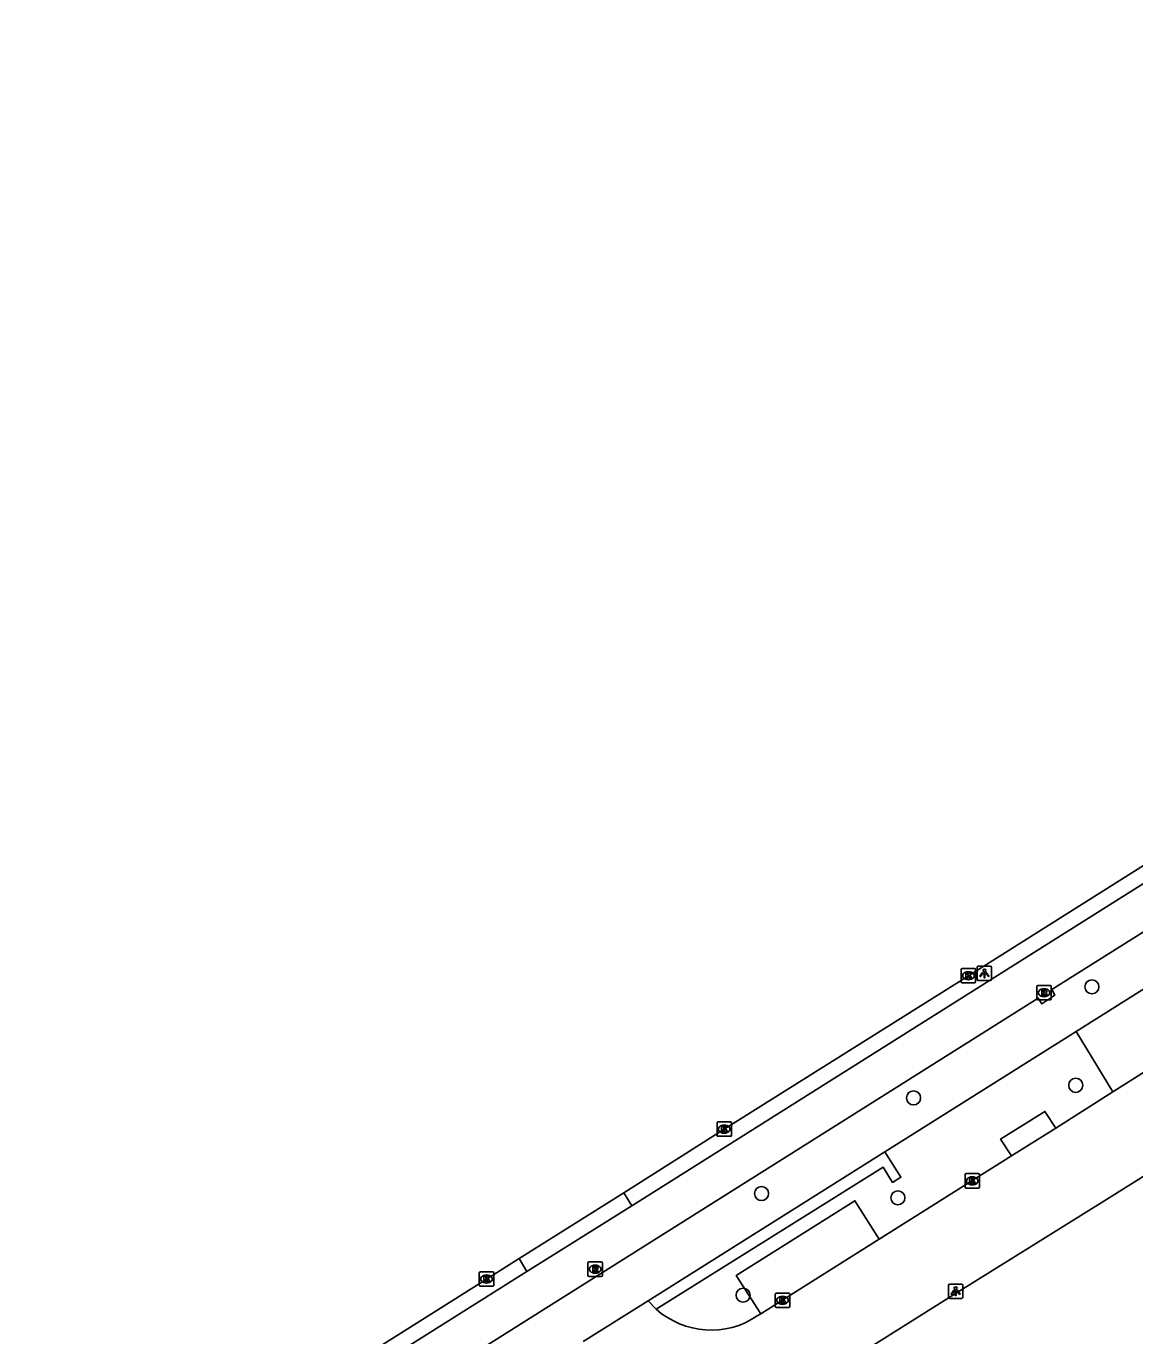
# Model space of a CAD drawing. Extents: x 159353 to 160616, y 385893 to 387321.
# Drawn here: x 159675.8 to 159752.9, y 387072.4 to 387163.4 of the extents above; entities that cross this region are included whole.
import ezdxf

# ---------------------------------------------------------------- set-up
doc = ezdxf.new("R2010")
doc.units = 0
for name, color, linetype in [('IMGEO_Boom', 7, 'Continuous'), ('IMGEO_Fietspad_gesloten', 7, 'Continuous'), ('IMGEO_Groenvoorziening', 7, 'Continuous'), ('IMGEO_Haag', 7, 'Continuous'), ('IMGEO_Kolk', 7, 'Continuous'), ('IMGEO_Lichtpunt', 7, 'Continuous'), ('IMGEO_Parkeervlak_open', 7, 'Continuous'), ('IMGEO_Rijbaan_lokaal_gesloten', 7, 'Continuous'), ('IMGEO_Rijbaan_lokaal_open', 7, 'Continuous'), ('IMGEO_Rioolput', 7, 'Continuous'), ('IMGEO_Voetpad_open', 7, 'Continuous')]:
    doc.layers.add(name, color=color, linetype=linetype)

msp = doc.modelspace()

# ---------------------------------------------------------------- linework, layer by layer
at = {"layer": 'IMGEO_Boom'}
for centre in [(159749.903, 387096.673), (159748.775, 387089.83), (159737.508, 387088.951), (159726.943, 387082.305), (159736.42, 387082.011), (159725.658, 387075.247)]:
    msp.add_circle(centre, 0.489, dxfattribs=at)
at = {"layer": 'IMGEO_Fietspad_gesloten'}
for points in [[(159853.667, 387163.427), (159834.626, 387151.467), (159819.155, 387141.758), (159809.613, 387135.77), (159747.125, 387096.481), (159747.335, 387096.101), (159746.414, 387095.485), (159746.167, 387095.891), (159712.129, 387074.462), (159677.819, 387052.824)], [(159755.539, 387105.146), (159717.933, 387081.457)], [(159717.933, 387081.457), (159710.635, 387076.891)], [(159710.635, 387076.891), (159676.358, 387055.294)]]:
    msp.add_lwpolyline(points, dxfattribs=at)
at = {"layer": 'IMGEO_Groenvoorziening'}
msp.add_lwpolyline([(159748.808, 387093.56), (159751.352, 387089.367)], dxfattribs=at)
at = {"layer": 'IMGEO_Haag'}
msp.add_lwpolyline([(159719.624, 387074.268), (159735.393, 387084.14), (159736.054, 387083.084), (159736.625, 387083.441), (159735.514, 387085.215)], dxfattribs=at)
at = {"layer": 'IMGEO_Kolk'}
for p, q in [((159740.82, 387097.02), (159740.82, 387097.872)), ((159740.895, 387097.946), (159741.747, 387097.946)), ((159741.308, 387097.726), (159741.333, 387097.726)), ((159741.821, 387097.872), (159741.821, 387097.02)), ((159741.747, 387096.946), (159740.895, 387096.946)), ((159741.331, 387097.166), (159741.306, 387097.166)), ((159723.849, 387086.358), (159723.849, 387087.21)), ((159723.924, 387087.284), (159724.776, 387087.284)), ((159724.337, 387087.064), (159724.362, 387087.064)), ((159724.85, 387087.21), (159724.85, 387086.358)), ((159724.776, 387086.284), (159723.924, 387086.284)), ((159724.36, 387086.504), (159724.335, 387086.504)), ((159741.084, 387082.765), (159741.084, 387083.617)), ((159741.159, 387083.691), (159742.011, 387083.691)), ((159741.572, 387083.471), (159741.597, 387083.471)), ((159742.085, 387083.617), (159742.085, 387082.765)), ((159742.011, 387082.691), (159741.159, 387082.691)), ((159741.595, 387082.911), (159741.57, 387082.911)), ((159707.332, 387075.942), (159707.332, 387076.794)), ((159707.407, 387076.868), (159708.259, 387076.868)), ((159708.333, 387076.794), (159708.333, 387075.942)), ((159708.259, 387075.868), (159707.407, 387075.868)), ((159707.843, 387076.088), (159707.818, 387076.088)), ((159707.82, 387076.648), (159707.845, 387076.648)), ((159727.901, 387074.466), (159727.901, 387075.318)), ((159727.976, 387075.392), (159728.828, 387075.392)), ((159728.389, 387075.172), (159728.414, 387075.172)), ((159728.902, 387075.318), (159728.902, 387074.466)), ((159728.828, 387074.392), (159727.976, 387074.392)), ((159728.412, 387074.612), (159728.387, 387074.612))]:
    msp.add_line(p, q, dxfattribs=at)
for points in [[(159740.82, 387097.02), (159740.82, 387097.872)], [(159740.895, 387097.946), (159741.747, 387097.946)], [(159741.821, 387097.872), (159741.821, 387097.02)], [(159741.747, 387096.946), (159740.895, 387096.946)], [(159741.141, 387097.646), (159741.264, 387097.646), (159741.264, 387097.495), (159741.394, 387097.646), (159741.558, 387097.646), (159741.412, 387097.495), (159741.565, 387097.246), (159741.413, 387097.246), (159741.328, 387097.41), (159741.264, 387097.343), (159741.264, 387097.246), (159741.141, 387097.246), (159741.141, 387097.646)], [(159723.849, 387086.358), (159723.849, 387087.21)], [(159723.924, 387087.284), (159724.776, 387087.284)], [(159724.17, 387086.984), (159724.293, 387086.984), (159724.293, 387086.833), (159724.423, 387086.984), (159724.587, 387086.984), (159724.441, 387086.833), (159724.594, 387086.584), (159724.442, 387086.584), (159724.357, 387086.748), (159724.293, 387086.681), (159724.293, 387086.584), (159724.17, 387086.584), (159724.17, 387086.984)], [(159724.85, 387087.21), (159724.85, 387086.358)], [(159724.776, 387086.284), (159723.924, 387086.284)], [(159741.084, 387082.765), (159741.084, 387083.617)], [(159741.159, 387083.691), (159742.011, 387083.691)], [(159741.405, 387083.391), (159741.528, 387083.391), (159741.528, 387083.24), (159741.658, 387083.391), (159741.822, 387083.391), (159741.676, 387083.24), (159741.829, 387082.991), (159741.677, 387082.991), (159741.592, 387083.155), (159741.528, 387083.088), (159741.528, 387082.991), (159741.405, 387082.991), (159741.405, 387083.391)], [(159742.085, 387083.617), (159742.085, 387082.765)], [(159742.011, 387082.691), (159741.159, 387082.691)], [(159707.332, 387075.942), (159707.332, 387076.794)], [(159707.407, 387076.868), (159708.259, 387076.868)], [(159708.333, 387076.794), (159708.333, 387075.942)], [(159708.259, 387075.868), (159707.407, 387075.868)], [(159707.653, 387076.568), (159707.776, 387076.568), (159707.776, 387076.417), (159707.906, 387076.568), (159708.07, 387076.568), (159707.924, 387076.417), (159708.077, 387076.168), (159707.925, 387076.168), (159707.84, 387076.332), (159707.776, 387076.265), (159707.776, 387076.168), (159707.653, 387076.168), (159707.653, 387076.568)], [(159727.901, 387074.466), (159727.901, 387075.318)], [(159727.976, 387075.392), (159728.828, 387075.392)], [(159728.222, 387075.092), (159728.345, 387075.092), (159728.345, 387074.941), (159728.475, 387075.092), (159728.639, 387075.092), (159728.493, 387074.941), (159728.646, 387074.692), (159728.494, 387074.692), (159728.409, 387074.856), (159728.345, 387074.789), (159728.345, 387074.692), (159728.222, 387074.692), (159728.222, 387075.092)], [(159728.902, 387075.318), (159728.902, 387074.466)], [(159728.828, 387074.392), (159727.976, 387074.392)]]:
    msp.add_lwpolyline(points, dxfattribs=at)
for centre, start, end in [((159740.897, 387097.87), 91.55205, 178.44795), ((159740.897, 387097.87), 91.55205, 178.44795), ((159741.745, 387097.87), 1.55205, 88.44795), ((159741.745, 387097.87), 1.55205, 88.44795), ((159740.897, 387097.022), 181.55205, 268.44795), ((159740.897, 387097.022), 181.55205, 268.44795), ((159741.745, 387097.022), 271.55205, 358.44795), ((159741.745, 387097.022), 271.55205, 358.44795), ((159723.926, 387087.208), 91.55205, 178.44795), ((159723.926, 387087.208), 91.55205, 178.44795), ((159724.774, 387087.208), 1.55205, 88.44795), ((159724.774, 387087.208), 1.55205, 88.44795), ((159723.926, 387086.36), 181.55205, 268.44795), ((159723.926, 387086.36), 181.55205, 268.44795), ((159724.774, 387086.36), 271.55205, 358.44795), ((159724.774, 387086.36), 271.55205, 358.44795), ((159741.161, 387083.615), 91.55205, 178.44795), ((159741.161, 387083.615), 91.55205, 178.44795), ((159742.009, 387083.615), 1.55205, 88.44795), ((159742.009, 387083.615), 1.55205, 88.44795), ((159741.161, 387082.767), 181.55205, 268.44795), ((159741.161, 387082.767), 181.55205, 268.44795), ((159742.009, 387082.767), 271.55205, 358.44795), ((159742.009, 387082.767), 271.55205, 358.44795), ((159707.409, 387076.792), 91.55205, 178.44795), ((159707.409, 387076.792), 91.55205, 178.44795), ((159708.257, 387076.792), 1.55205, 88.44795), ((159708.257, 387076.792), 1.55205, 88.44795), ((159707.409, 387075.944), 181.55205, 268.44795), ((159707.409, 387075.944), 181.55205, 268.44795), ((159708.257, 387075.944), 271.55205, 358.44795), ((159708.257, 387075.944), 271.55205, 358.44795), ((159727.978, 387075.316), 91.55205, 178.44795), ((159727.978, 387075.316), 91.55205, 178.44795), ((159728.826, 387075.316), 1.55205, 88.44795), ((159728.826, 387075.316), 1.55205, 88.44795), ((159727.978, 387074.468), 181.55205, 268.44795), ((159727.978, 387074.468), 181.55205, 268.44795), ((159728.826, 387074.468), 271.55205, 358.44795), ((159728.826, 387074.468), 271.55205, 358.44795)]:
    msp.add_arc(centre, 0.0765, start, end, dxfattribs=at)
for centre, major_axis, ratio, start_param, end_param in [((159741.307, 387097.446), (-0.387, 0.002), 0.722429, 4.712389, 7.853982), ((159741.332, 387097.446), (-0.39, 0.002), 0.717154, 1.570796, 4.712389), ((159724.336, 387086.784), (-0.387, 0.002), 0.722429, 4.712389, 7.853982), ((159724.361, 387086.784), (-0.39, 0.002), 0.717154, 1.570796, 4.712389), ((159741.571, 387083.191), (-0.387, 0.002), 0.722429, 4.712389, 7.853982), ((159741.596, 387083.191), (-0.39, 0.002), 0.717154, 1.570796, 4.712389), ((159707.819, 387076.368), (-0.387, 0.002), 0.722429, 4.712389, 7.853982), ((159707.844, 387076.368), (-0.39, 0.002), 0.717154, 1.570796, 4.712389), ((159728.388, 387074.892), (-0.387, 0.002), 0.722429, 4.712389, 7.853982), ((159728.413, 387074.892), (-0.39, 0.002), 0.717154, 1.570796, 4.712389)]:
    msp.add_ellipse(centre, major_axis=major_axis, ratio=ratio, start_param=start_param, end_param=end_param, dxfattribs=at)
at = {"layer": 'IMGEO_Lichtpunt'}
for p, q in [((159741.934, 387098.009), (159741.934, 387097.202)), ((159741.934, 387098.009), (159741.934, 387097.202)), ((159742.836, 387098.104), (159742.028, 387098.104)), ((159742.836, 387098.104), (159742.028, 387098.104)), ((159742.93, 387097.202), (159742.93, 387098.009)), ((159742.93, 387097.202), (159742.93, 387098.009)), ((159742.028, 387097.108), (159742.836, 387097.108)), ((159742.028, 387097.108), (159742.836, 387097.108)), ((159739.933, 387075.925), (159739.933, 387075.118)), ((159739.933, 387075.925), (159739.933, 387075.118)), ((159740.835, 387076.02), (159740.027, 387076.02)), ((159740.835, 387076.02), (159740.027, 387076.02)), ((159740.929, 387075.118), (159740.929, 387075.925)), ((159740.929, 387075.118), (159740.929, 387075.925)), ((159740.027, 387075.024), (159740.835, 387075.024)), ((159740.027, 387075.024), (159740.835, 387075.024))]:
    msp.add_line(p, q, dxfattribs=at)
for points in [[(159742.308, 387097.673), (159742.347, 387097.645), (159742.159, 387097.383), (159742.121, 387097.41), (159742.308, 387097.673)], [(159742.41, 387097.625), (159742.457, 387097.625), (159742.457, 387097.303), (159742.41, 387097.303), (159742.41, 387097.625)], [(159742.52, 387097.645), (159742.558, 387097.672), (159742.745, 387097.41), (159742.706, 387097.382), (159742.52, 387097.645)], [(159740.307, 387075.589), (159740.346, 387075.561), (159740.158, 387075.299), (159740.12, 387075.326), (159740.307, 387075.589)], [(159740.409, 387075.541), (159740.456, 387075.541), (159740.456, 387075.219), (159740.409, 387075.219), (159740.409, 387075.541)], [(159740.519, 387075.561), (159740.557, 387075.588), (159740.744, 387075.326), (159740.705, 387075.298), (159740.519, 387075.561)]]:
    msp.add_lwpolyline(points, dxfattribs=at)
for centre in [(159742.433, 387097.807), (159740.432, 387075.723)]:
    msp.add_circle(centre, 0.0994, dxfattribs=at)
for centre, start, end in [((159742.028, 387098.009), 90, 180), ((159742.028, 387098.009), 90, 180), ((159742.836, 387098.009), 0, 90), ((159742.836, 387098.009), 0, 90), ((159742.028, 387097.202), 180, 270), ((159742.028, 387097.202), 180, 270), ((159742.836, 387097.202), 270, 0), ((159742.836, 387097.202), 270, 360), ((159740.027, 387075.925), 90, 180), ((159740.027, 387075.925), 90, 180), ((159740.835, 387075.925), 0, 90), ((159740.835, 387075.925), 0, 90), ((159740.027, 387075.118), 180, 270), ((159740.027, 387075.118), 180, 270), ((159740.835, 387075.118), 270, 0), ((159740.835, 387075.118), 270, 360)]:
    msp.add_arc(centre, 0.0946, start, end, dxfattribs=at)
at = {"layer": 'IMGEO_Parkeervlak_open'}
for points in [[(159747.39, 387086.858), (159746.636, 387088.02), (159743.559, 387086.092), (159744.313, 387084.93)], [(159735.123, 387079.141), (159733.433, 387081.808), (159725.185, 387076.606), (159726.885, 387073.949)]]:
    msp.add_lwpolyline(points, dxfattribs=at)
at = {"layer": 'IMGEO_Rijbaan_lokaal_gesloten'}
for points in [[(159717.38, 387082.369), (159724.35, 387086.785), (159741.321, 387097.448), (159755, 387106.05)], [(159710.096, 387077.794), (159717.38, 387082.369)], [(159675.843, 387056.165), (159676.469, 387056.609), (159689.602, 387064.866), (159707.832, 387076.369), (159710.096, 387077.794)]]:
    msp.add_lwpolyline(points, dxfattribs=at)
at = {"layer": 'IMGEO_Rijbaan_lokaal_open'}
for points in [[(159771.183, 387094.644), (159761.149, 387088.309), (159750.723, 387081.788), (159740.53, 387075.434), (159730.245, 387068.973), (159720.334, 387062.737)], [(159751.352, 387089.367), (159759.595, 387094.585)], [(159747.39, 387086.858), (159751.352, 387089.367)], [(159744.313, 387084.93), (159747.39, 387086.858)], [(159735.123, 387079.141), (159744.313, 387084.93)], [(159726.885, 387073.949), (159729.423, 387075.551), (159735.123, 387079.141)], [(159714.557, 387072.026), (159719.054, 387074.852)], [(159719.054, 387074.852), (159719.624, 387074.268)], [(159726.647, 387073.799), (159726.885, 387073.949)]]:
    msp.add_lwpolyline(points, dxfattribs=at)
msp.add_arc((159723.438, 387078.561), 5.742, 228.38165, 303.97721, dxfattribs=at)
at = {"layer": 'IMGEO_Rioolput'}
for p, q in [((159746.073, 387095.835), (159746.073, 387096.687)), ((159746.148, 387096.761), (159747, 387096.761)), ((159746.584, 387095.981), (159746.559, 387095.981)), ((159746.561, 387096.541), (159746.586, 387096.541)), ((159747.074, 387096.687), (159747.074, 387095.835)), ((159747, 387095.761), (159746.148, 387095.761)), ((159714.879, 387076.626), (159714.879, 387077.478)), ((159714.954, 387077.552), (159715.806, 387077.552)), ((159715.39, 387076.772), (159715.365, 387076.772)), ((159715.367, 387077.332), (159715.392, 387077.332)), ((159715.88, 387077.478), (159715.88, 387076.626)), ((159715.806, 387076.552), (159714.954, 387076.552))]:
    msp.add_line(p, q, dxfattribs=at)
for points in [[(159746.073, 387095.835), (159746.073, 387096.687)], [(159746.148, 387096.761), (159747, 387096.761)], [(159746.662, 387096.459), (159746.41, 387096.461), (159746.41, 387096.061)], [(159746.41, 387096.061), (159746.534, 387096.061), (159746.534, 387096.223), (159746.545, 387096.223)], [(159746.588, 387096.38), (159746.534, 387096.38), (159746.534, 387096.299)], [(159746.534, 387096.299), (159746.586, 387096.299)], [(159746.592, 387096.194), (159746.663, 387096.061), (159746.803, 387096.061), (159746.738, 387096.187)], [(159747.074, 387096.687), (159747.074, 387095.835)], [(159747, 387095.761), (159746.148, 387095.761)], [(159714.879, 387076.626), (159714.879, 387077.478)], [(159714.954, 387077.552), (159715.806, 387077.552)], [(159715.468, 387077.25), (159715.216, 387077.252), (159715.216, 387076.852)], [(159715.216, 387076.852), (159715.34, 387076.852), (159715.34, 387077.014), (159715.351, 387077.014)], [(159715.394, 387077.171), (159715.34, 387077.171), (159715.34, 387077.09)], [(159715.34, 387077.09), (159715.392, 387077.09)], [(159715.398, 387076.985), (159715.469, 387076.852), (159715.609, 387076.852), (159715.544, 387076.978)], [(159715.88, 387077.478), (159715.88, 387076.626)], [(159715.806, 387076.552), (159714.954, 387076.552)]]:
    msp.add_lwpolyline(points, dxfattribs=at)
for centre, radius, start, end in [((159746.15, 387096.685), 0.0765, 91.55205, 178.44795), ((159746.15, 387096.685), 0.0765, 91.55205, 178.44795), ((159746.544, 387096.17), 0.0533, 26.02933, 88.69889), ((159746.57, 387096.488), 0.19, 274.7715, 282.96867), ((159746.594, 387096.284), 0.0964, 77.00612, 93.18647), ((159746.608, 387096.341), 0.0378, 276.66336, 79.67722), ((159746.661, 387096.349), 0.109, 350.36119, 89.41601), ((159746.659, 387096.349), 0.112, 277.58423, 350.98172), ((159746.643, 387096.134), 0.108, 29.51342, 73.79051), ((159746.998, 387096.685), 0.0765, 1.55205, 88.44795), ((159746.998, 387096.685), 0.0765, 1.55205, 88.44795), ((159746.15, 387095.837), 0.0765, 181.55205, 268.44795), ((159746.15, 387095.837), 0.0765, 181.55205, 268.44795), ((159746.998, 387095.837), 0.0765, 271.55205, 358.44795), ((159746.998, 387095.837), 0.0765, 271.55205, 358.44795), ((159714.956, 387077.476), 0.0765, 91.55205, 178.44795), ((159714.956, 387077.476), 0.0765, 91.55205, 178.44795), ((159715.35, 387076.961), 0.0533, 26.02933, 88.69889), ((159715.376, 387077.279), 0.19, 274.7715, 282.96867), ((159715.4, 387077.075), 0.0964, 77.00612, 93.18647), ((159715.414, 387077.132), 0.0378, 276.66336, 79.67722), ((159715.467, 387077.14), 0.109, 350.36119, 89.41601), ((159715.465, 387077.14), 0.112, 277.58423, 350.98172), ((159715.449, 387076.925), 0.108, 29.51342, 73.79051), ((159715.804, 387077.476), 0.0765, 1.55205, 88.44795), ((159715.804, 387077.476), 0.0765, 1.55205, 88.44795), ((159714.956, 387076.628), 0.0765, 181.55205, 268.44795), ((159714.956, 387076.628), 0.0765, 181.55205, 268.44795), ((159715.804, 387076.628), 0.0765, 271.55205, 358.44795), ((159715.804, 387076.628), 0.0765, 271.55205, 358.44795)]:
    msp.add_arc(centre, radius, start, end, dxfattribs=at)
for centre, major_axis, ratio, start_param, end_param in [((159746.56, 387096.261), (-0.387, 0.002), 0.722429, 4.712389, 7.853982), ((159746.585, 387096.261), (-0.39, 0.002), 0.717154, 1.570796, 4.712389), ((159715.366, 387077.052), (-0.387, 0.002), 0.722429, 4.712389, 7.853982), ((159715.391, 387077.052), (-0.39, 0.002), 0.717154, 1.570796, 4.712389)]:
    msp.add_ellipse(centre, major_axis=major_axis, ratio=ratio, start_param=start_param, end_param=end_param, dxfattribs=at)
at = {"layer": 'IMGEO_Voetpad_open'}
for points in [[(159748.808, 387093.56), (159760.807, 387101.112)], [(159735.514, 387085.215), (159748.808, 387093.56)], [(159719.054, 387074.852), (159735.514, 387085.215)], [(159717.38, 387082.369), (159717.933, 387081.457)], [(159710.635, 387076.891), (159710.096, 387077.794)]]:
    msp.add_lwpolyline(points, dxfattribs=at)

doc.saveas('drawing.dxf')
